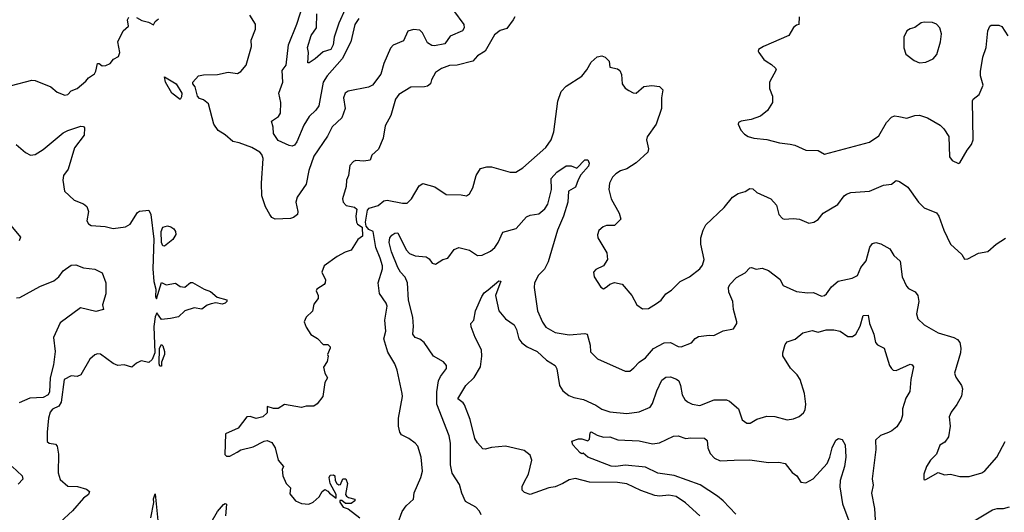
# Model space of a CAD drawing. Extents: x 1954678 to 2060275, y 904822 to 1016299.
# Tile 269 of 467: x 2004305 to 2010630, y 953651 to 956817. Entities that reach past the tile are written whole.
import ezdxf

# ---------------------------------------------------------------- set-up
doc = ezdxf.new("R2010")
doc.units = 0

msp = doc.modelspace()

# ---------------------------------------------------------------- linework, layer by layer
at = {"layer": '0CON20XD'}
for points in [[(2007090.8, 956875), (2007157.5, 956785), (2007160, 956765), (2007149.4, 956745), (2007070.2, 956709.8), (2007035, 956661.8), (2006969.1, 956649.1), (2006951.8, 956651.8), (2006925, 956668.6), (2006893.1, 956733.1), (2006875, 956749.5), (2006835, 956753.1), (2006798.1, 956741.9), (2006769.7, 956680.3), (2006705, 956651.9), (2006686.8, 956633.2), (2006643.1, 956535), (2006625, 956466.2), (2006570.8, 956395), (2006545, 956382.7), (2006415, 956357.5), (2006395, 956343.8), (2006384.3, 956315), (2006396.2, 956245), (2006375, 956185.8), (2006312.1, 956127.9), (2006281.5, 956068.5), (2006195, 955940), (2006161.6, 955848.4), (2006145, 955760), (2006086.4, 955675), (2006079.2, 955645), (2006090.6, 955585), (2006088.6, 955565), (2006064, 955545), (2006045, 955538.2), (2005945, 955535.4), (2005925, 955545.5), (2005910.8, 955565), (2005884.6, 955615), (2005860.4, 955685), (2005858.8, 955765), (2005869.2, 955925), (2005860.5, 955950.5), (2005846.7, 955965), (2005795.5, 955995.5), (2005715.4, 956025.4), (2005673.7, 956033.7), (2005625, 956076.9), (2005578.9, 956105), (2005552.7, 956145), (2005517.5, 956275), (2005485, 956302.5), (2005459.3, 956309.3), (2005446.7, 956325), (2005431.2, 956385), (2005417.5, 956405), (2005417.5, 956415), (2005452.5, 956455), (2005485, 956462.1), (2005575.4, 956464.6), (2005645, 956480), (2005705, 956470), (2005725, 956483.8), (2005760.8, 956525), (2005794.5, 956645), (2005791.4, 956685), (2005819.2, 956755), (2005818.8, 956788.8), (2005784, 956845)], [(2006482.9, 956825), (2006456.8, 956785), (2006431.5, 956675), (2006377.5, 956565), (2006280.4, 956455), (2006254.2, 956415.8), (2006226.4, 956263.6), (2006206.5, 956235), (2006163.8, 956195), (2006131, 956139), (2006085, 956030.8), (2006069.5, 956010.5), (2006055.9, 956004.1), (2006035, 956007.4), (2005965, 956040.7), (2005936.1, 956085), (2005934.1, 956125), (2005923.1, 956165), (2005967.9, 956195), (2005980.8, 956215), (2005982.6, 956285), (2005970, 956345), (2005994.7, 956415), (2005990.8, 956489.2), (2006017.3, 956525), (2006032.1, 956655), (2006085, 956788), (2006126.9, 956915)], [(2006396.3, 956883.7), (2006355.2, 956795), (2006325.7, 956705), (2006319.5, 956655), (2006302.9, 956625), (2006255, 956610.9), (2006203.3, 956565), (2006165, 956540), (2006155, 956540), (2006160, 956605), (2006153, 956637), (2006176.5, 956715), (2006212.2, 956765), (2006213.8, 956855)], [(2004252.7, 956392.7), (2004382.6, 956427.4), (2004405, 956426.7), (2004505.8, 956385.8), (2004545, 956351.2), (2004595, 956332), (2004615, 956336.2), (2004635, 956358.8), (2004675, 956374.3), (2004729.3, 956420.7), (2004746.7, 956443.3), (2004785, 956468), (2004794.5, 956485.5), (2004805, 956535.7), (2004815, 956535.7), (2004835, 956521.1), (2004857.9, 956522.1), (2004885.6, 956534.4), (2004907.5, 956562.5), (2004940.7, 956579.3), (2004948, 956605), (2004936, 956675), (2004968.6, 956745), (2005003.8, 956775), (2004996.7, 956815), (2005005, 956832.5)], [(2005055, 956830), (2005090.4, 956810.4), (2005131.5, 956801.5), (2005165, 956783.3), (2005176.2, 956805), (2005197.3, 956822.7)], [(2007485.8, 956835), (2007475.7, 956815), (2007435, 956760.8), (2007392.2, 956747.8), (2007355, 956718.6), (2007295.4, 956614.6), (2007246.6, 956583.4), (2007215, 956550), (2007115, 956524.6), (2007065, 956521.5), (2007015, 956502.7), (2006975, 956476.7), (2006950.2, 956429.8), (2006942.9, 956405), (2006925, 956390), (2006905, 956384.4), (2006817.4, 956382.6), (2006740, 956335), (2006719.6, 956305), (2006688.3, 956201.7), (2006652.2, 956135), (2006639.2, 956055), (2006610, 955985), (2006567.5, 955945), (2006557, 955913), (2006515, 955907.5), (2006465, 955911.2), (2006450, 955905), (2006425, 955880), (2006418, 955815), (2006404.3, 955785), (2006401.4, 955745), (2006378, 955665), (2006383.8, 955645), (2006402.1, 955622.1), (2006455, 955611.2), (2006470, 955600), (2006463.8, 955555), (2006468, 955515), (2006475, 955503.3), (2006503.9, 955483.9), (2006506.2, 955425), (2006476.2, 955405), (2006435, 955336.2), (2006395, 955322.9), (2006344.7, 955295.3), (2006260, 955235), (2006246.1, 955193.9), (2006268.9, 955145), (2006268.1, 955125), (2006261.2, 955115), (2006213.3, 955085), (2006210, 955075), (2006223.3, 955045), (2006222.5, 955025), (2006195, 954987.5), (2006185, 954943.8), (2006145.7, 954904.3), (2006133.1, 954875), (2006145, 954841.2), (2006175, 954793.3), (2006218.8, 954768.8), (2006255, 954730), (2006285, 954728.8), (2006298.8, 954715), (2006300, 954705), (2006282.5, 954665), (2006287.5, 954655), (2006280, 954620), (2006257, 954583), (2006266, 954545), (2006281.2, 954515), (2006266, 954485), (2006253.3, 954395), (2006215, 954347.5), (2006195, 954333.3), (2006145, 954332.5), (2006115, 954323.3), (2006007, 954343), (2005965, 954317.5), (2005935, 954317.5), (2005895, 954330), (2005895, 954290), (2005867.5, 954265), (2005825, 954254.2), (2005785, 954266), (2005765, 954264), (2005707.9, 954192.1), (2005626.7, 954155), (2005621.7, 954021.7), (2005632.5, 954012.5), (2005655, 954011.2), (2005702.7, 954037.3), (2005725, 954052), (2005805, 954070.8), (2005875, 954108.8), (2005895, 954111.2), (2005925, 954100), (2005946.2, 954065), (2005966, 953985), (2005998.8, 953945), (2005991.2, 953925), (2005996, 953885), (2006015.9, 953835.9), (2006045, 953807.5), (2006040.5, 953770.5), (2006077.5, 953725), (2006115, 953707.5), (2006163, 953703), (2006190, 953715), (2006229.3, 953750.7), (2006247.5, 953785), (2006265, 953797.5), (2006285, 953787.5), (2006294.1, 953774.1), (2006337.5, 953742.5), (2006337.5, 953765), (2006300, 953835), (2006293.3, 953875), (2006300, 953890), (2006321.7, 953891.7), (2006330, 953885), (2006332.5, 953855), (2006342.5, 953835), (2006355, 953827.5), (2006365, 953830), (2006380, 953865), (2006400, 953865), (2006410, 953835), (2006397.5, 953765), (2006403.6, 953753.6), (2006416.7, 953746.7), (2006457.5, 953735), (2006457.5, 953725), (2006435, 953707.5), (2006398.3, 953708.3), (2006375, 953727.5), (2006362.5, 953727.5), (2006362.5, 953715), (2006383.6, 953683.6), (2006415, 953672.5), (2006490, 953615)], [(2009312.5, 956835), (2009310, 956785), (2009295, 956782.5), (2009275, 956766.7), (2009246.7, 956715), (2009083.8, 956645), (2009052, 956625), (2009048.8, 956615), (2009053.8, 956605), (2009085, 956561.2), (2009106.2, 956545), (2009135, 956528.1), (2009161.2, 956505), (2009163.8, 956495), (2009122.5, 956415), (2009122, 956375), (2009140, 956325), (2009140, 956285), (2009107.9, 956232.1), (2009064.2, 956195.8), (2009004.3, 956175.7), (2008940, 956165), (2008922.5, 956155), (2008920, 956145), (2008936.4, 956106.4), (2008960.7, 956080.7), (2008985, 956066.7), (2009020, 956055), (2009105, 956046), (2009185, 956024.2), (2009255, 956017.5), (2009285, 956010), (2009355, 955978), (2009435, 955976), (2009475, 955952.5), (2009765, 956028.8), (2009825, 956070), (2009874, 956155), (2009905, 956190.8), (2009925, 956197.8), (2009952.5, 956195), (2010003, 956183), (2010055, 956200.6), (2010085, 956202.5), (2010136.7, 956185), (2010217.9, 956137.9), (2010241.2, 956115), (2010273.8, 956065), (2010278.8, 955935), (2010295, 955912.5), (2010335, 955892.5)], [(2010085, 956540), (2010125, 956544), (2010173.3, 956565), (2010197, 956593), (2010220.8, 956675), (2010225.6, 956725), (2010215.8, 956765), (2010195, 956788.8), (2010167.7, 956797.7), (2010115, 956801.4), (2010095, 956797.1), (2010055, 956767.5), (2010025, 956758.8), (2010003.8, 956745), (2009984.2, 956705), (2009983.8, 956635), (2009996.7, 956595), (2010050, 956555), (2010085, 956540)], [(2010335, 955892.5), (2010345, 955897.5), (2010391.2, 955978.8), (2010420, 956015), (2010430, 956045), (2010426.2, 956295), (2010430, 956305), (2010469.2, 956335), (2010494.3, 956395), (2010476, 956455), (2010476.1, 956483.9), (2010492, 956575), (2010513, 956637), (2010523.3, 956745), (2010537.5, 956775), (2010545, 956782.5), (2010595, 956782.5), (2010615, 956772.5), (2010652.3, 956712.3)], [(2006735, 953578.8), (2006761.2, 953655), (2006788.1, 953691.9), (2006835.7, 953735), (2006838, 953775), (2006882, 953875), (2006892, 953915), (2006883.3, 954005), (2006862.5, 954075), (2006846, 954095), (2006805, 954125.8), (2006758.2, 954148.2), (2006746.4, 954166.4), (2006738.9, 954205), (2006738.5, 954255), (2006764.2, 954395), (2006761.9, 954415), (2006729.4, 954565), (2006714.3, 954605), (2006670.4, 954680.4), (2006643.8, 954765), (2006656.8, 954815), (2006649.7, 954885), (2006665.4, 954975.4), (2006659.4, 954995), (2006616.8, 955056.8), (2006608.6, 955125), (2006634.6, 955215), (2006635.3, 955235), (2006621.6, 955285), (2006592.4, 955352.4), (2006575.7, 955455), (2006547.7, 955467.7), (2006530.7, 955490.7), (2006526, 955516), (2006538.3, 955591.7), (2006550, 955605), (2006607.4, 955622.6), (2006645, 955651.5), (2006665, 955657.8), (2006765, 955636.9), (2006795, 955637.5), (2006822.7, 955665), (2006870.9, 955749.1), (2006895, 955764), (2006971.7, 955741.7), (2007045, 955692.5), (2007141.1, 955691.1), (2007175, 955684.4), (2007195, 955698), (2007215, 955736.7), (2007237.8, 955815), (2007265, 955860.8), (2007305, 955872), (2007335, 955872), (2007455, 955836.2), (2007492.3, 955837.7), (2007536.2, 955865), (2007685.8, 955995), (2007719.2, 956045), (2007737.1, 956095), (2007762.8, 956292.8), (2007783.1, 956355), (2007815, 956388.8), (2007917, 956453), (2007948.9, 956495), (2007975, 956544.2), (2008015, 956578.1), (2008044.1, 956584.1), (2008065, 956576.7), (2008090.7, 956550.7), (2008095, 956512.5), (2008145, 956501.2), (2008159.5, 956489.5), (2008171.2, 956465), (2008174.1, 956404.1), (2008195, 956376.7), (2008218.3, 956361.7), (2008245, 956346.2), (2008265, 956344), (2008315, 956386.7), (2008365, 956393.3), (2008415, 956386.7), (2008435.7, 956365), (2008428.1, 956315), (2008428.6, 956245), (2008394.4, 956145), (2008336.1, 956063.9), (2008331.2, 956045), (2008343.9, 955986.1), (2008340, 955965), (2008265, 955896.2), (2008205, 955858.8), (2008165, 955846.2), (2008135, 955826.7), (2008113.8, 955805), (2008094.2, 955765), (2008088.8, 955725), (2008104, 955665), (2008155, 955572.5), (2008166.2, 955535), (2008125.8, 955494.2), (2008075, 955493.8), (2008053.3, 955485), (2008025, 955462.5), (2008016.2, 955435), (2008018.8, 955415), (2008077.3, 955317.3), (2008080, 955275), (2008054.2, 955235.8), (2008005, 955211.2), (2007991.2, 955195), (2007996, 955165), (2008038.3, 955098.3), (2008055, 955087.5), (2008078, 955102), (2008095, 955117.5), (2008125, 955127.5), (2008175, 955117.5), (2008236.7, 955045), (2008270, 954985), (2008305, 954958), (2008345, 954961.2), (2008395, 954992), (2008426, 955015), (2008455.8, 955054.2), (2008491.2, 955078.8), (2008546.7, 955133.3), (2008606.7, 955165), (2008674, 955215), (2008690.7, 955239.3), (2008701.9, 955275), (2008680, 955375), (2008679.5, 955415), (2008694.5, 955465), (2008712.6, 955497.4), (2008829.8, 955610.2), (2008883.8, 955676.2), (2008920.2, 955699.8), (2008965, 955713.5), (2008995, 955732.2), (2009015, 955730), (2009040, 955705), (2009130, 955665), (2009166.2, 955625), (2009181.2, 955565), (2009205, 955538.8), (2009215, 955533.8), (2009275, 955540), (2009314.3, 955534.3), (2009375, 955509.4), (2009405.4, 955514.6), (2009435, 955532.9), (2009467.4, 955572.6), (2009561.3, 955628.7), (2009602, 955685), (2009616.2, 955695), (2009645, 955705.6), (2009765, 955714.4), (2009855, 955752.2), (2009905, 955760), (2009935, 955783.3), (2009957.7, 955777.7), (2010010.9, 955740.9), (2010079.2, 955645), (2010115, 955608), (2010195, 955575.8), (2010210, 955555), (2010241.4, 955465), (2010284.3, 955375), (2010356.6, 955306.6), (2010375, 955277.5), (2010395, 955278.8), (2010465, 955315.8), (2010525, 955326.2), (2010577.5, 955375), (2010638, 955412)], [(2005335, 956304.2), (2005282.7, 956345), (2005242.3, 956415), (2005235, 956450), (2005310, 956405), (2005347.5, 956345), (2005345, 956320), (2005335, 956304.2)], [(2004281.2, 956015), (2004342.1, 955962.1), (2004375, 955946), (2004405, 955950), (2004455, 955982.2), (2004585, 956088.9), (2004615, 956105.5), (2004697.8, 956132.2), (2004715, 956129.2), (2004721.4, 956121.4), (2004718.1, 956075), (2004656.9, 955993.1), (2004615.5, 955855), (2004586.5, 955815), (2004583.1, 955785), (2004592, 955715), (2004655, 955655.8), (2004715, 955633.8), (2004736.1, 955616.1), (2004746.7, 955585), (2004736.2, 955525), (2004746.7, 955505), (2004765, 955493.8), (2004855, 955487.5), (2004905, 955474.4), (2004985, 955485.8), (2005015, 955503.3), (2005062.1, 955577.9), (2005075, 955586.2), (2005135, 955592), (2005147.8, 955565), (2005166.8, 955406.8), (2005159.5, 955215), (2005166.7, 955135), (2005179.4, 955085), (2005177, 955037), (2005182.7, 955022.7), (2005215, 955126.7), (2005245, 955113.3), (2005305, 955122.5), (2005335, 955102.5), (2005365, 955097.5), (2005403, 955127), (2005415, 955127.5), (2005490, 955085), (2005530.7, 955070.7), (2005574.1, 955034.1), (2005636.1, 955016.1), (2005636, 955005), (2005625.8, 954995), (2005605, 954988.1), (2005565, 954998), (2005535, 954991.1), (2005508.7, 954981.3), (2005475, 954956.5), (2005425, 954964.5), (2005365, 954944.6), (2005325, 954907.1), (2005274.4, 954895.6), (2005215, 954890), (2005185, 954932.5), (2005175, 954907.5), (2005167.5, 954845), (2005172.2, 954675), (2005155, 954632.5), (2005135, 954612.5), (2005085, 954623.3), (2005055, 954610), (2005025, 954582.9), (2004975, 954598.6), (2004935, 954594.4), (2004905, 954607.1), (2004825, 954667.5), (2004805, 954670), (2004787, 954663)], [(2007268.6, 953635), (2007258.9, 953658.9), (2007234.2, 953684.2), (2007169.7, 953719.7), (2007144.2, 953774.2), (2007129.5, 953829.5), (2007082.7, 953902.7), (2007072.7, 953955), (2007071.5, 954095), (2007063.1, 954143.1), (2006985.5, 954345), (2006985.3, 954425), (2006995.5, 954495), (2007007.1, 954522.9), (2007046, 954575), (2007047.5, 954595), (2007026.9, 954616.9), (2006963.5, 954653.5), (2006902.6, 954742.6), (2006875, 954763.3), (2006845, 954774.4), (2006829.4, 954795), (2006834.6, 954845), (2006831.3, 954905), (2006802.5, 955015), (2006795.4, 955125), (2006781.9, 955161.9), (2006750.6, 955195), (2006733.5, 955225), (2006693.1, 955325), (2006677.5, 955385), (2006683.6, 955415), (2006695, 955432.5), (2006715, 955444.3), (2006735, 955447.5), (2006786.7, 955336.7), (2006809.2, 955315), (2006845, 955298.2), (2006915, 955293.3), (2006935, 955279.2), (2006955, 955252), (2006975, 955246), (2007023.3, 955275), (2007056.2, 955283.8), (2007095, 955340), (2007125, 955353.3), (2007195, 955335.7), (2007245, 955301.9), (2007276.2, 955303.8), (2007330.3, 955329.7), (2007357.4, 955352.6), (2007379.6, 955385), (2007408.1, 955451.9), (2007494.6, 955475.4), (2007561.1, 955548.9), (2007585, 955560), (2007640.7, 955569.3), (2007678.7, 955601.3), (2007698.1, 955631.9), (2007722.2, 955725), (2007720, 955795), (2007755, 955837.8), (2007815, 955877.2), (2007848.2, 955878.2), (2007885, 955863.3), (2007935, 955916.2), (2007955, 955916.7), (2007962.2, 955895), (2007957.9, 955875), (2007910.6, 955819.4), (2007893.1, 955786.9), (2007875, 955741.1), (2007831.4, 955715), (2007825.6, 955645), (2007797.3, 955555), (2007759.6, 955465), (2007700, 955260), (2007675.8, 955214.2), (2007637.1, 955175), (2007611.4, 955125), (2007609.4, 955095), (2007631.9, 954945), (2007663.7, 954873.7), (2007685, 954841.2), (2007745, 954805.6), (2007835, 954790.5), (2007935, 954800), (2007950, 954795), (2007970, 954725), (2007972.7, 954682.7), (2008017.2, 954637.2), (2008195, 954558), (2008225, 954558.8), (2008250.8, 954579.2), (2008283.3, 954615), (2008325, 954644), (2008376.4, 954703.6), (2008445, 954740), (2008485, 954742.9), (2008535, 954716.9), (2008555, 954714.5), (2008621.1, 954738.9), (2008645, 954768), (2008665, 954780), (2008735, 954790), (2008765, 954786.2), (2008825, 954816.7), (2008889.5, 954830.5), (2008911.2, 954865), (2008911.2, 954875), (2008890.6, 954955), (2008886.4, 955005), (2008860.9, 955065), (2008858.2, 955095), (2008867.5, 955115), (2008910.4, 955159.6), (2008965, 955189.2), (2008995, 955221.2), (2009005, 955223.8), (2009035, 955214), (2009075, 955220), (2009115, 955203.8), (2009188.9, 955148.9), (2009208.7, 955108.7), (2009295, 955069.2), (2009365, 955061.2), (2009405, 955064.2), (2009455, 955040), (2009475, 955044.4), (2009487.8, 955055), (2009520.7, 955099.3), (2009563.6, 955136.4), (2009653.3, 955155), (2009686.4, 955173.6), (2009709.4, 955225), (2009743.6, 955266.4), (2009766.1, 955353.9), (2009782.7, 955377.3), (2009805, 955384), (2009837, 955377), (2009894.1, 955344.1), (2009920.9, 955300.9), (2009960, 955265), (2009973.5, 955165), (2010001.9, 955105), (2010015, 955088.6), (2010056.7, 955066.7), (2010073.7, 955043.7), (2010080.5, 955005), (2010065.7, 954925.7), (2010074, 954894), (2010115, 954855.8), (2010204.5, 954804.5), (2010306.7, 954775), (2010330.3, 954760.3), (2010345, 954741.2), (2010351.1, 954705), (2010348.5, 954675), (2010310, 954545), (2010318.8, 954518.8), (2010355, 954466.7), (2010362.5, 954445), (2010355, 954397.5), (2010325.5, 954344.5), (2010288, 954295), (2010276.2, 954265), (2010282.5, 954205), (2010272.5, 954135), (2010247.5, 954102.5), (2010215, 954081.2), (2010193.8, 954025), (2010156.7, 953985), (2010130, 953945), (2010113.8, 953895), (2010112.5, 953865), (2010115, 953860), (2010125, 953862.5), (2010205, 953906.7), (2010245, 953892.5), (2010285, 953895.8), (2010345, 953881.2), (2010405, 953880), (2010485, 953904), (2010505, 953916.2), (2010582.5, 954005), (2010635, 954106.7)], [(2004248.1, 955495), (2004309.2, 955419.2), (2004300.6, 955395)], [(2005235, 955362), (2005225, 955363.8), (2005216.7, 955385), (2005214.1, 955455), (2005225, 955483.8), (2005255, 955491.2), (2005275.9, 955485.9), (2005295, 955472.5), (2005306.7, 955455), (2005307, 955437), (2005288.8, 955405), (2005235, 955362)], [(2004285, 955029.5), (2004305, 955030.9), (2004435, 955101.8), (2004525, 955138.2), (2004556.5, 955165), (2004585, 955203.1), (2004635, 955238.2), (2004665, 955241.4), (2004715, 955221.2), (2004787.1, 955212.9), (2004835, 955190.8), (2004857.8, 955125), (2004858, 955055), (2004836.7, 954985), (2004842.5, 954955), (2004795, 954942), (2004695, 954964.3), (2004565, 954868.9), (2004521.6, 954775), (2004532.2, 954685), (2004522.4, 954597.6), (2004501.2, 954515), (2004496.2, 954425), (2004488.2, 954405), (2004455, 954388.2), (2004370, 954385), (2004300.8, 954355)], [(2008675, 953628), (2008581.1, 953711.1), (2008521.7, 953751.7), (2008475, 953761.8), (2008414.5, 953755.5), (2008385, 953758.8), (2008295, 953790.9), (2008205, 953833.8), (2008145, 953841.9), (2007965, 953844.5), (2007875, 953868.1), (2007835, 953860), (2007795, 953835.5), (2007744.7, 953815.3), (2007705, 953808.8), (2007585, 953766), (2007547.3, 953777.3), (2007532.4, 953792.4), (2007532.5, 953817.5), (2007545.5, 953844.5), (2007573.3, 953895), (2007595.4, 953985), (2007585, 954017.8), (2007545, 954046.9), (2007425.4, 954075.4), (2007335, 954068), (2007295, 954057.1), (2007279.5, 954059.5), (2007245, 954097.1), (2007228.9, 954125), (2007197.8, 954247.8), (2007161.7, 954341.7), (2007153.8, 954355), (2007120, 954380), (2007170, 954465), (2007223.7, 954516.3), (2007265.4, 954585), (2007273.9, 954653.9), (2007270.5, 954695), (2007230.9, 954775), (2007205, 954841.8), (2007202.3, 954865), (2007221.3, 954885), (2007232.5, 954945), (2007272.8, 955037.2), (2007288.6, 955061.4), (2007315, 955079.6), (2007382.3, 955137.7), (2007396.4, 955136.4), (2007361.8, 955045), (2007383.3, 954945), (2007425.8, 954895), (2007480.6, 954855), (2007496, 954826), (2007511.1, 954765), (2007530.6, 954740.6), (2007564.8, 954714.8), (2007628.9, 954685), (2007689.4, 954629.4), (2007744.2, 954595), (2007755, 954572.5), (2007771.9, 954465), (2007795, 954430.8), (2007831.5, 954401.5), (2007865, 954387.9), (2007925.9, 954375.9), (2008005, 954340), (2008045, 954314.4), (2008095, 954295.6), (2008205, 954286.5), (2008285, 954295.6), (2008354.6, 954325.4), (2008370.5, 954349.5), (2008398.5, 954431.5), (2008430.2, 954499.8), (2008455, 954518.2), (2008485, 954520.9), (2008525, 954507.1), (2008539.4, 954495), (2008550.8, 954465), (2008560.7, 954405), (2008578.2, 954375), (2008595, 954360), (2008625, 954345.6), (2008675, 954338.1), (2008766.8, 954373.2), (2008845, 954374), (2008865, 954364), (2008923.1, 954315), (2008945.7, 954245), (2008975, 954224.3), (2008997.4, 954222.6), (2009039.8, 954250.2), (2009105, 954269.2), (2009155, 954266), (2009235.9, 954245.9), (2009275, 954252), (2009312.7, 954267.3), (2009340.3, 954289.7), (2009351.2, 954308.8), (2009354.2, 954345), (2009345.7, 954415), (2009317.8, 954505), (2009300, 954535), (2009257.4, 954577.4), (2009207.4, 954657.4), (2009206.7, 954675), (2009221.2, 954728.8), (2009236, 954746), (2009287.5, 954762.5), (2009336.7, 954805), (2009395, 954818.1), (2009435, 954809.4), (2009485, 954823.5), (2009535, 954824.4), (2009575, 954815.7), (2009625, 954780.6), (2009655, 954780), (2009675.8, 954795), (2009703.6, 954846.4), (2009723.3, 954915), (2009755, 954917.5), (2009763.5, 954863.5), (2009791.1, 954795), (2009801.8, 954741.8), (2009815, 954727.5), (2009857.5, 954705), (2009892.5, 954595), (2009905, 954574), (2009915, 954564.2), (2009935, 954561.4), (2010025, 954602.9), (2010037.8, 954597.8), (2010045.7, 954585), (2010029.6, 954505), (2010022.3, 954427.7), (2009996.4, 954385), (2009975, 954316.7), (2009975.5, 954275), (2009968, 954245), (2009939.9, 954200.1), (2009906.7, 954173.3), (2009885.4, 954164.6), (2009834.6, 954145.4), (2009802, 954115), (2009805.6, 954055), (2009781.5, 953865), (2009786.5, 953825), (2009776.4, 953773.6), (2009795.5, 953674.5), (2009801.8, 953565)], [(2005215, 954590), (2005205, 954590), (2005200, 954605), (2005204, 954705), (2005215, 954730), (2005225, 954720), (2005236.2, 954685), (2005236.1, 954663.9), (2005216.7, 954615), (2005215, 954590)], [(2004787, 954663), (2004754.6, 954635.4), (2004698.6, 954535), (2004675, 954524.2), (2004635, 954528.6), (2004591.4, 954505), (2004572, 954358), (2004556.1, 954333.9), (2004515, 954312.6), (2004500.4, 954295), (2004489.1, 954255), (2004480.7, 954165), (2004482.3, 954105), (2004495, 954095.4), (2004535, 954088.8), (2004546.1, 954075), (2004554.2, 954025), (2004551.9, 953905), (2004565, 953861.4), (2004615, 953818), (2004675.6, 953815.6), (2004735, 953800), (2004753.3, 953785), (2004746.7, 953765), (2004715, 953741.2), (2004645, 953660), (2004565, 953587.5)], [(2008905, 953638), (2008825, 953724.7), (2008788.2, 953755), (2008676.4, 953826.4), (2008508.3, 953888.3), (2008405, 953903.1), (2008325, 953940), (2008195, 953954.7), (2008135, 953945.3), (2008105, 953947.9), (2007955, 954004.4), (2007925, 954030), (2007915, 954027.5), (2007905, 954033.3), (2007857.5, 954085), (2007851.7, 954108.3), (2007895, 954123.8), (2007915, 954123.8), (2007955, 954110), (2007965, 954120), (2007968.8, 954161.2), (2007975, 954168), (2008015, 954146), (2008055, 954134), (2008095, 954135.5), (2008146.9, 954116.9), (2008285, 954110.8), (2008370.7, 954090.7), (2008415, 954096.7), (2008505, 954140.8), (2008535, 954142), (2008585, 954124.3), (2008615, 954129.5), (2008705, 954128), (2008722.1, 954112.1), (2008726.4, 954065), (2008739.4, 954029.4), (2008768.4, 953998.4), (2008805, 953982.1), (2008895, 953985.4), (2008995, 953987.7), (2009115, 953970.5), (2009182.4, 953972.4), (2009222.5, 953965), (2009266.8, 953906.8), (2009296.2, 953885), (2009323.3, 953845), (2009355, 953839.2), (2009402, 953865), (2009492.9, 953965), (2009510, 954005), (2009523.5, 954065), (2009548, 954115), (2009565, 954124), (2009588.3, 954118.3), (2009606.7, 954085), (2009611.3, 954005), (2009602.7, 953945), (2009575.5, 953854.5), (2009572.9, 953815), (2009590.9, 953705), (2009630.5, 953595)], [(2004255.7, 953945), (2004320.6, 953885), (2004325.4, 953864.6), (2004295, 953831.5)], [(2005148.3, 953615), (2005166.1, 953713.9), (2005165, 953737.5), (2005175, 953770), (2005196.9, 953555)], [(2005494.8, 953515.2), (2005576.5, 953655), (2005615, 953701.4), (2005625, 953708), (2005633.8, 953703.8), (2005627.2, 953627.2)], [(2010425, 953588.6), (2010555, 953665.7), (2010585, 953675.7), (2010625, 953675.7), (2010664.2, 953685.8)]]:
    msp.add_lwpolyline(points, dxfattribs=at)

doc.saveas('drawing.dxf')
